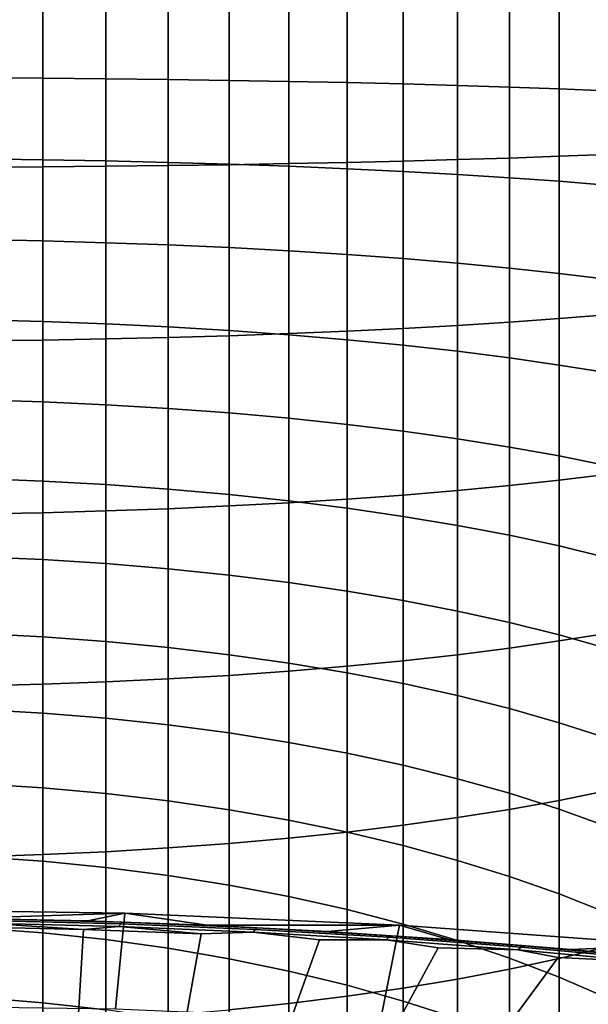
# Model space of a CAD drawing. Header units: metres. Extents: x -109 to 109, y -100 to 58.
# Tile 478 of 642: x 1.63 to 7.08, y 5.57 to 15.01. Entities that reach past the tile are written whole.
import ezdxf

# ---------------------------------------------------------------- set-up
doc = ezdxf.new("R2010")
doc.units = ezdxf.units.M
doc.layers.add('solid_21_062_100_XXX', color=7, linetype='CONTINUOUS')

msp = doc.modelspace()

# ---------------------------------------------------------------- linework, layer by layer
at = {"layer": 'solid_21_062_100_XXX'}
for points in [[(1.235501, 13.5914, 215.138794), (1.847614, 13.595325, 215.045715), (1.847614, 15.2, 215.079529), (1.235501, 15.2, 215.172699)], [(1.847614, 14.444989, 194.899414), (1.235501, 14.448915, 194.806335), (1.235501, 15.2, 194.822159), (1.847614, 15.2, 194.915329)], [(1.847614, 13.595325, 215.045715), (2.452986, 13.600801, 214.915878), (2.452986, 15.2, 214.949585), (1.847614, 15.2, 215.079529)], [(2.452986, 14.439514, 195.029251), (1.847614, 14.444989, 194.899414), (1.847614, 15.2, 194.915329), (2.452986, 15.2, 195.045273)], [(2.452986, 13.600801, 214.915878), (3.049406, 13.607807, 214.749756), (3.049406, 15.2, 214.783325), (2.452986, 15.2, 214.949585)], [(3.049406, 14.432508, 195.195358), (2.452986, 14.439514, 195.029251), (2.452986, 15.2, 195.045273), (3.049406, 15.2, 195.211548)], [(3.049406, 13.607807, 214.749756), (3.6347, 13.616318, 214.547974), (3.6347, 15.2, 214.581345), (3.049406, 15.2, 214.783325)], [(3.6347, 14.423997, 195.397156), (3.049406, 14.432508, 195.195358), (3.049406, 15.2, 195.211548), (3.6347, 15.2, 195.413513)], [(3.6347, 13.616318, 214.547974), (4.206731, 13.626303, 214.311234), (4.206731, 15.2, 214.344406), (3.6347, 15.2, 214.581345)], [(4.206731, 14.414013, 195.633896), (3.6347, 14.423997, 195.397156), (3.6347, 15.2, 195.413513), (4.206731, 15.2, 195.650452)], [(4.206731, 13.626303, 214.311234), (4.763412, 13.637724, 214.040421), (4.763412, 15.2, 214.073349), (4.206731, 15.2, 214.344406)], [(4.763412, 14.402592, 195.904694), (4.206731, 14.414013, 195.633896), (4.206731, 15.2, 195.650452), (4.763412, 15.2, 195.921509)], [(4.763412, 13.637724, 214.040421), (5.302712, 13.65054, 213.736526), (5.302712, 15.2, 213.769196), (4.763412, 15.2, 214.073349)], [(5.302712, 14.389775, 196.208588), (4.763412, 14.402592, 195.904694), (4.763412, 15.2, 195.921509), (5.302712, 15.2, 196.225677)], [(5.302712, 13.65054, 213.736526), (5.822664, 13.664705, 213.40065), (5.822664, 15.2, 213.433014), (5.302712, 15.2, 213.769196)], [(5.822664, 14.37561, 196.544464), (5.302712, 14.389775, 196.208588), (5.302712, 15.2, 196.225677), (5.822664, 15.2, 196.561844)], [(5.822664, 13.664705, 213.40065), (6.321368, 13.680168, 213.034027), (6.321369, 15.2, 213.066055), (5.822664, 15.2, 213.433014)], [(6.321368, 14.360147, 196.911102), (5.822664, 14.37561, 196.544464), (5.822664, 15.2, 196.561844), (6.321369, 15.2, 196.928802)], [(6.321368, 13.680168, 213.034027), (6.797007, 13.696871, 212.637985), (6.797007, 15.2, 212.669662), (6.321369, 15.2, 213.066055)], [(6.797007, 14.343445, 197.307144), (6.321368, 14.360147, 196.911102), (6.321369, 15.2, 196.928802), (6.797007, 15.2, 197.325195)], [(6.797007, 13.696871, 212.637985), (7.247845, 13.714754, 212.213974), (7.247845, 15.2, 212.24527), (6.797007, 15.2, 212.669662)], [(7.247845, 14.325562, 197.731155), (6.797007, 14.343445, 197.307144), (6.797007, 15.2, 197.325195), (7.247845, 15.2, 197.749588)], [(1.847614, 13.664056, 194.84938), (1.235501, 13.672042, 194.756561), (1.235501, 14.448915, 194.806335), (1.847614, 14.444989, 194.899414)], [(2.452986, 13.652916, 194.978851), (1.847614, 13.664056, 194.84938), (1.847614, 14.444989, 194.899414), (2.452986, 14.439514, 195.029251)], [(3.049406, 13.638664, 195.144501), (2.452986, 13.652916, 194.978851), (2.452986, 14.439514, 195.029251), (3.049406, 14.432508, 195.195358)], [(3.6347, 13.62135, 195.345734), (3.049406, 13.638664, 195.144501), (3.049406, 14.432508, 195.195358), (3.6347, 14.423997, 195.397156)], [(4.206731, 13.60104, 195.581802), (3.6347, 13.62135, 195.345734), (3.6347, 14.423997, 195.397156), (4.206731, 14.414013, 195.633896)], [(4.763412, 13.577805, 195.851852), (4.206731, 13.60104, 195.581802), (4.206731, 14.414013, 195.633896), (4.763412, 14.402592, 195.904694)], [(5.302712, 13.551731, 196.154892), (4.763412, 13.577805, 195.851852), (4.763412, 14.402592, 195.904694), (5.302712, 14.389775, 196.208588)], [(5.822664, 13.522914, 196.489838), (5.302712, 13.551731, 196.154892), (5.302712, 14.389775, 196.208588), (5.822664, 14.37561, 196.544464)], [(6.321368, 13.491458, 196.855438), (5.822664, 13.522914, 196.489838), (5.822664, 14.37561, 196.544464), (6.321368, 14.360147, 196.911102)], [(6.797007, 13.457479, 197.250366), (6.321368, 13.491458, 196.855438), (6.321368, 14.360147, 196.911102), (6.797007, 14.343445, 197.307144)], [(7.247845, 13.4211, 197.673203), (6.797007, 13.457479, 197.250366), (6.797007, 14.343445, 197.307144), (7.247845, 14.325562, 197.731155)], [(5.822664, 12.076696, 213.298904), (6.321368, 12.108152, 212.933304), (6.321368, 13.680168, 213.034027), (5.822664, 13.664705, 213.40065)], [(6.321368, 12.108152, 212.933304), (6.797007, 12.142132, 212.538361), (6.797007, 13.696871, 212.637985), (6.321368, 13.680168, 213.034027)], [(6.797007, 12.142132, 212.538361), (7.247845, 12.178512, 212.11554), (7.247845, 13.714754, 212.213974), (6.797007, 13.696871, 212.637985)], [(1.235501, 13.672042, 194.756561), (1.847614, 13.664056, 194.84938), (1.847614, 12.886051, 194.765289), (1.235501, 12.898083, 194.672897)], [(1.235501, 11.927569, 215.032181), (1.847614, 11.935555, 214.939362), (1.847614, 13.595325, 215.045715), (1.235501, 13.5914, 215.138794)], [(1.847614, 13.664056, 194.84938), (2.452986, 13.652916, 194.978851), (2.452986, 12.869269, 194.89415), (1.847614, 12.886051, 194.765289)], [(1.847614, 11.935555, 214.939362), (2.452986, 11.946694, 214.809891), (2.452986, 13.600801, 214.915878), (1.847614, 13.595325, 215.045715)], [(2.452986, 13.652916, 194.978851), (3.049406, 13.638664, 195.144501), (3.049406, 12.847797, 195.059021), (2.452986, 12.869269, 194.89415)], [(2.452986, 11.946694, 214.809891), (3.049406, 11.960947, 214.644241), (3.049406, 13.607807, 214.749756), (2.452986, 13.600801, 214.915878)], [(3.049406, 13.638664, 195.144501), (3.6347, 13.62135, 195.345734), (3.6347, 12.821714, 195.259308), (3.049406, 12.847797, 195.059021)], [(3.049406, 11.960947, 214.644241), (3.6347, 11.97826, 214.443008), (3.6347, 13.616318, 214.547974), (3.049406, 13.607807, 214.749756)], [(3.6347, 11.97826, 214.443008), (4.206731, 11.998571, 214.20694), (4.206731, 13.626303, 214.311234), (3.6347, 13.616318, 214.547974)], [(3.6347, 13.62135, 195.345734), (4.206731, 13.60104, 195.581802), (4.206731, 12.791116, 195.494263), (3.6347, 12.821714, 195.259308)], [(4.206731, 11.998571, 214.20694), (4.763412, 12.021806, 213.93689), (4.763412, 13.637724, 214.040421), (4.206731, 13.626303, 214.311234)], [(4.206731, 13.60104, 195.581802), (4.763412, 13.577805, 195.851852), (4.763412, 12.756112, 195.763046), (4.206731, 12.791116, 195.494263)], [(4.763412, 12.021806, 213.93689), (5.302712, 12.047879, 213.633835), (5.302712, 13.65054, 213.736526), (4.763412, 13.637724, 214.040421)], [(5.302712, 12.047879, 213.633835), (5.822664, 12.076696, 213.298904), (5.822664, 13.664705, 213.40065), (5.302712, 13.65054, 213.736526)], [(4.763412, 13.577805, 195.851852), (5.302712, 13.551731, 196.154892), (5.302712, 12.716831, 196.064651), (4.763412, 12.756112, 195.763046)], [(5.302712, 13.551731, 196.154892), (5.822664, 13.522914, 196.489838), (5.822664, 12.673417, 196.39801), (5.302712, 12.716831, 196.064651)], [(5.822664, 13.522914, 196.489838), (6.321368, 13.491458, 196.855438), (6.321368, 12.626028, 196.761902), (5.822664, 12.673417, 196.39801)], [(6.321368, 13.491458, 196.855438), (6.797007, 13.457479, 197.250366), (6.797007, 12.574837, 197.154968), (6.321368, 12.626028, 196.761902)], [(6.797007, 13.457479, 197.250366), (7.247845, 13.4211, 197.673203), (7.247845, 12.52003, 197.575806), (6.797007, 12.574837, 197.154968)], [(1.235501, 12.898083, 194.672897), (1.847614, 12.886051, 194.765289), (1.847614, 12.112461, 194.647308), (1.235501, 12.128514, 194.555542)], [(1.847614, 12.886051, 194.765289), (2.452986, 12.869269, 194.89415), (2.452986, 12.090069, 194.775314), (1.847614, 12.112461, 194.647308)], [(2.452986, 12.869269, 194.89415), (3.049406, 12.847797, 195.059021), (3.049406, 12.061419, 194.939087), (2.452986, 12.090069, 194.775314)], [(3.049406, 12.847797, 195.059021), (3.6347, 12.821714, 195.259308), (3.6347, 12.026615, 195.138046), (3.049406, 12.061419, 194.939087)], [(3.6347, 12.821714, 195.259308), (4.206731, 12.791116, 195.494263), (4.206731, 11.985786, 195.371445), (3.6347, 12.026615, 195.138046)], [(4.206731, 12.791116, 195.494263), (4.763412, 12.756112, 195.763046), (4.763412, 11.93908, 195.638428), (4.206731, 11.985786, 195.371445)], [(4.763412, 12.756112, 195.763046), (5.302712, 12.716831, 196.064651), (5.302712, 11.886667, 195.938049), (4.763412, 11.93908, 195.638428)], [(5.302712, 12.716831, 196.064651), (5.822664, 12.673417, 196.39801), (5.822664, 11.828739, 196.269196), (5.302712, 11.886667, 195.938049)], [(5.822664, 12.673417, 196.39801), (6.321368, 12.626028, 196.761902), (6.321368, 11.765508, 196.630661), (5.822664, 11.828739, 196.269196)], [(6.321368, 12.626028, 196.761902), (6.797007, 12.574837, 197.154968), (6.797007, 11.697202, 197.021133), (6.321368, 11.765508, 196.630661)], [(6.797007, 12.574837, 197.154968), (7.247845, 12.52003, 197.575806), (7.247845, 11.624073, 197.439163), (6.797007, 11.697202, 197.021133)], [(7.247845, 12.178512, 212.11554), (6.797007, 12.142132, 212.538361), (6.797007, 10.593225, 212.370956), (7.247845, 10.648032, 211.950119)], [(1.235501, 12.128514, 194.555542), (1.847614, 12.112461, 194.647308), (1.847614, 11.344759, 194.495667), (1.235501, 11.364804, 194.404678)], [(1.847614, 12.112461, 194.647308), (2.452986, 12.090069, 194.775314), (2.452986, 11.316799, 194.622574), (1.847614, 11.344759, 194.495667)], [(2.452986, 12.090069, 194.775314), (3.049406, 12.061419, 194.939087), (3.049406, 11.281025, 194.784943), (2.452986, 11.316799, 194.622574)], [(5.822664, 12.076696, 213.298904), (5.302712, 12.047879, 213.633835), (5.302712, 10.451231, 213.461273), (5.822664, 10.494645, 213.127914)], [(6.321368, 12.108152, 212.933304), (5.822664, 12.076696, 213.298904), (5.822664, 10.494645, 213.127914), (6.321368, 10.542034, 212.764023)], [(6.797007, 12.142132, 212.538361), (6.321368, 12.108152, 212.933304), (6.321368, 10.542034, 212.764023), (6.797007, 10.593225, 212.370956)], [(3.049406, 12.061419, 194.939087), (3.6347, 12.026615, 195.138046), (3.6347, 11.237569, 194.982178), (3.049406, 11.281025, 194.784943)], [(3.6347, 12.026615, 195.138046), (4.206731, 11.985786, 195.371445), (4.206731, 11.186587, 195.213577), (3.6347, 11.237569, 194.982178)], [(4.206731, 11.998571, 214.20694), (3.6347, 11.97826, 214.443008), (3.6347, 10.346348, 214.266632), (4.206731, 10.376946, 214.031662)], [(4.763412, 12.021806, 213.93689), (4.206731, 11.998571, 214.20694), (4.206731, 10.376946, 214.031662), (4.763412, 10.41195, 213.762894)], [(4.206731, 11.985786, 195.371445), (4.763412, 11.93908, 195.638428), (4.763412, 11.128268, 195.478271), (4.206731, 11.186587, 195.213577)], [(5.302712, 12.047879, 213.633835), (4.763412, 12.021806, 213.93689), (4.763412, 10.41195, 213.762894), (5.302712, 10.451231, 213.461273)], [(1.847614, 11.935555, 214.939362), (1.235501, 11.927569, 215.032181), (1.235501, 10.269979, 214.853027), (1.847614, 10.28201, 214.760635)], [(2.452986, 11.946694, 214.809891), (1.847614, 11.935555, 214.939362), (1.847614, 10.28201, 214.760635), (2.452986, 10.298793, 214.631775)], [(3.049406, 11.960947, 214.644241), (2.452986, 11.946694, 214.809891), (2.452986, 10.298793, 214.631775), (3.049406, 10.320264, 214.466904)], [(3.6347, 11.97826, 214.443008), (3.049406, 11.960947, 214.644241), (3.049406, 10.320264, 214.466904), (3.6347, 10.346348, 214.266632)], [(4.763412, 11.93908, 195.638428), (5.302712, 11.886667, 195.938049), (5.302712, 11.062823, 195.775314), (4.763412, 11.128268, 195.478271)], [(5.302712, 11.886667, 195.938049), (5.822664, 11.828739, 196.269196), (5.822664, 10.990492, 196.103622), (5.302712, 11.062823, 195.775314)], [(5.822664, 11.828739, 196.269196), (6.321368, 11.765508, 196.630661), (6.321368, 10.911537, 196.461975), (5.822664, 10.990492, 196.103622)], [(6.321368, 11.765508, 196.630661), (6.797007, 11.697202, 197.021133), (6.797007, 10.826248, 196.849091), (6.321368, 10.911537, 196.461975)], [(6.797007, 11.697202, 197.021133), (7.247845, 11.624073, 197.439163), (7.247845, 10.734936, 197.263535), (6.797007, 10.826248, 196.849091)], [(1.235501, 11.364804, 194.404678), (1.847614, 11.344759, 194.495667), (1.847614, 10.584411, 194.310638), (1.235501, 10.608409, 194.220627)], [(1.847614, 11.344759, 194.495667), (2.452986, 11.316799, 194.622574), (2.452986, 10.550937, 194.436203), (1.847614, 10.584411, 194.310638)], [(2.452986, 11.316799, 194.622574), (3.049406, 11.281025, 194.784943), (3.049406, 10.508107, 194.596863), (2.452986, 10.550937, 194.436203)], [(3.049406, 11.281025, 194.784943), (3.6347, 11.237569, 194.982178), (3.6347, 10.456079, 194.792023), (3.049406, 10.508107, 194.596863)], [(3.6347, 11.237569, 194.982178), (4.206731, 11.186587, 195.213577), (4.206731, 10.395044, 195.020966), (3.6347, 10.456079, 194.792023)], [(4.206731, 11.186587, 195.213577), (4.763412, 11.128268, 195.478271), (4.763412, 10.325223, 195.282867), (4.206731, 10.395044, 195.020966)], [(4.763412, 11.128268, 195.478271), (5.302712, 11.062823, 195.775314), (5.302712, 10.24687, 195.576767), (4.763412, 10.325223, 195.282867)], [(5.302712, 11.062823, 195.775314), (5.822664, 10.990492, 196.103622), (5.822664, 10.160274, 195.901596), (5.302712, 10.24687, 195.576767)], [(5.822664, 10.990492, 196.103622), (6.321368, 10.911537, 196.461975), (6.321368, 10.065747, 196.256165), (5.822664, 10.160274, 195.901596)], [(6.321368, 10.911537, 196.461975), (6.797007, 10.826248, 196.849091), (6.797007, 9.963637, 196.639191), (6.321368, 10.065747, 196.256165)], [(6.797007, 10.826248, 196.849091), (7.247845, 10.734936, 197.263535), (7.247845, 9.854316, 197.049255), (6.797007, 9.963637, 196.639191)], [(1.235501, 10.608409, 194.220627), (1.847614, 10.584411, 194.310638), (1.847614, 9.832867, 194.092606), (1.235501, 9.860772, 194.003723)], [(1.847614, 10.584411, 194.310638), (2.452986, 10.550937, 194.436203), (2.452986, 9.793941, 194.216583), (1.847614, 9.832867, 194.092606)], [(6.797007, 10.593225, 212.370956), (6.321368, 10.542034, 212.764023), (6.321368, 8.9848, 212.526535), (6.797007, 9.053105, 212.136078)], [(7.247845, 10.648032, 211.950119), (6.797007, 10.593225, 212.370956), (6.797007, 9.053105, 212.136078), (7.247845, 9.126235, 211.718033)], [(2.452986, 10.550937, 194.436203), (3.049406, 10.508107, 194.596863), (3.049406, 9.744138, 194.375214), (2.452986, 9.793941, 194.216583)], [(3.049406, 10.508107, 194.596863), (3.6347, 10.456079, 194.792023), (3.6347, 9.68364, 194.567917), (3.049406, 9.744138, 194.375214)], [(5.822664, 10.494645, 213.127914), (5.302712, 10.451231, 213.461273), (5.302712, 8.86364, 213.219147), (5.822664, 8.921568, 212.888)], [(6.321368, 10.542034, 212.764023), (5.822664, 10.494645, 213.127914), (5.822664, 8.921568, 212.888), (6.321368, 8.9848, 212.526535)], [(3.6347, 10.456079, 194.792023), (4.206731, 10.395044, 195.020966), (4.206731, 9.612665, 194.793976), (3.6347, 9.68364, 194.567917)], [(4.206731, 10.376946, 214.031662), (3.6347, 10.346348, 214.266632), (3.6347, 8.723692, 214.01915), (4.206731, 8.764522, 213.785751)], [(4.763412, 10.41195, 213.762894), (4.206731, 10.376946, 214.031662), (4.206731, 8.764522, 213.785751), (4.763412, 8.811227, 213.518768)], [(4.206731, 10.395044, 195.020966), (4.763412, 10.325223, 195.282867), (4.763412, 9.531475, 195.052582), (4.206731, 9.612665, 194.793976)], [(5.302712, 10.451231, 213.461273), (4.763412, 10.41195, 213.762894), (4.763412, 8.811227, 213.518768), (5.302712, 8.86364, 213.219147)], [(2.452986, 10.298793, 214.631775), (1.847614, 10.28201, 214.760635), (1.847614, 8.637847, 214.509888), (2.452986, 8.660239, 214.381882)], [(3.049406, 10.320264, 214.466904), (2.452986, 10.298793, 214.631775), (2.452986, 8.660239, 214.381882), (3.049406, 8.68889, 214.218109)], [(3.6347, 10.346348, 214.266632), (3.049406, 10.320264, 214.466904), (3.049406, 8.68889, 214.218109), (3.6347, 8.723692, 214.01915)], [(4.763412, 10.325223, 195.282867), (5.302712, 10.24687, 195.576767), (5.302712, 9.440365, 195.342789), (4.763412, 9.531475, 195.052582)], [(1.847614, 10.28201, 214.760635), (1.235501, 10.269979, 214.853027), (1.235501, 8.621793, 214.601654), (1.847614, 8.637847, 214.509888)], [(5.302712, 10.24687, 195.576767), (5.822664, 10.160274, 195.901596), (5.822664, 9.339667, 195.663513), (5.302712, 9.440365, 195.342789)], [(5.822664, 10.160274, 195.901596), (6.321368, 10.065747, 196.256165), (6.321368, 9.22975, 196.013626), (5.822664, 9.339667, 195.663513)], [(6.321368, 10.065747, 196.256165), (6.797007, 9.963637, 196.639191), (6.797007, 9.111013, 196.391815), (6.321368, 9.22975, 196.013626)], [(6.797007, 9.963637, 196.639191), (7.247845, 9.854316, 197.049255), (7.247845, 8.983891, 196.796722), (6.797007, 9.111013, 196.391815)], [(1.235501, 9.860772, 194.003723), (1.847614, 9.832867, 194.092606), (1.847614, 9.091558, 193.841949), (1.235501, 9.123319, 193.754379)], [(1.847614, 9.832867, 194.092606), (2.452986, 9.793941, 194.216583), (2.452986, 9.047257, 193.964127), (1.847614, 9.091558, 193.841949)], [(2.452986, 9.793941, 194.216583), (3.049406, 9.744138, 194.375214), (3.049406, 8.990576, 194.120422), (2.452986, 9.047257, 193.964127)], [(3.049406, 9.744138, 194.375214), (3.6347, 9.68364, 194.567917), (3.6347, 8.921721, 194.310303), (3.049406, 8.990576, 194.120422)], [(3.6347, 9.68364, 194.567917), (4.206731, 9.612665, 194.793976), (4.206731, 8.840943, 194.533051), (3.6347, 8.921721, 194.310303)], [(4.206731, 9.612665, 194.793976), (4.763412, 9.531475, 195.052582), (4.763412, 8.748539, 194.787857), (4.206731, 8.840943, 194.533051)], [(4.763412, 9.531475, 195.052582), (5.302712, 9.440365, 195.342789), (5.302712, 8.644845, 195.073807), (4.763412, 8.748539, 194.787857)], [(5.302712, 9.440365, 195.342789), (5.822664, 9.339667, 195.663513), (5.822664, 8.530239, 195.389832), (5.302712, 8.644845, 195.073807)], [(5.822664, 9.339667, 195.663513), (6.321368, 9.22975, 196.013626), (6.321368, 8.40514, 195.734802), (5.822664, 8.530239, 195.389832)], [(6.321368, 9.22975, 196.013626), (6.797007, 9.111013, 196.391815), (6.797007, 8.270003, 196.107452), (6.321368, 8.40514, 195.734802)], [(1.235501, 9.123319, 193.754379), (1.847614, 9.091558, 193.841949), (1.847614, 8.361902, 193.559174), (1.235501, 8.397456, 193.473068)], [(1.847614, 9.091558, 193.841949), (2.452986, 9.047257, 193.964127), (2.452986, 8.312308, 193.679291), (1.847614, 8.361902, 193.559174)], [(7.247845, 9.126235, 211.718033), (6.797007, 9.053105, 212.136078), (6.797007, 7.52471, 211.834167), (7.247845, 7.616022, 211.419724)], [(6.797007, 9.111013, 196.391815), (7.247845, 8.983891, 196.796722), (7.247845, 8.125323, 196.506424), (6.797007, 8.270003, 196.107452)], [(2.452986, 9.047257, 193.964127), (3.049406, 8.990576, 194.120422), (3.049406, 8.248857, 193.832977), (2.452986, 8.312308, 193.679291)], [(3.049406, 8.990576, 194.120422), (3.6347, 8.921721, 194.310303), (3.6347, 8.171777, 194.019653), (3.049406, 8.248857, 193.832977)], [(6.321368, 8.9848, 212.526535), (5.822664, 8.921568, 212.888), (5.822664, 7.360466, 212.579636), (6.321368, 7.439421, 212.221283)], [(6.797007, 9.053105, 212.136078), (6.321368, 8.9848, 212.526535), (6.321368, 7.439421, 212.221283), (6.797007, 7.52471, 211.834167)], [(3.6347, 8.921721, 194.310303), (4.206731, 8.840943, 194.533051), (4.206731, 8.08135, 194.238663), (3.6347, 8.171777, 194.019653)], [(5.822664, 8.921568, 212.888), (5.302712, 8.86364, 213.219147), (5.302712, 7.288135, 212.907944), (5.822664, 7.360466, 212.579636)], [(4.206731, 8.840943, 194.533051), (4.763412, 8.748539, 194.787857), (4.763412, 7.977909, 194.489197), (4.206731, 8.08135, 194.238663)], [(4.763412, 8.811227, 213.518768), (4.206731, 8.764522, 213.785751), (4.206731, 7.164371, 213.469681), (4.763412, 7.22269, 213.204987)], [(5.302712, 8.86364, 213.219147), (4.763412, 8.811227, 213.518768), (4.763412, 7.22269, 213.204987), (5.302712, 7.288135, 212.907944)], [(3.049406, 8.68889, 214.218109), (2.452986, 8.660239, 214.381882), (2.452986, 7.034159, 214.060684), (3.049406, 7.069933, 213.898315)], [(3.6347, 8.723692, 214.01915), (3.049406, 8.68889, 214.218109), (3.049406, 7.069933, 213.898315), (3.6347, 7.113389, 213.70108)], [(4.206731, 8.764522, 213.785751), (3.6347, 8.723692, 214.01915), (3.6347, 7.113389, 213.70108), (4.206731, 7.164371, 213.469681)], [(4.763412, 8.748539, 194.787857), (5.302712, 8.644845, 195.073807), (5.302712, 7.861828, 194.77034), (4.763412, 7.977909, 194.489197)], [(1.847614, 8.637847, 214.509888), (1.235501, 8.621793, 214.601654), (1.235501, 6.986154, 214.27858), (1.847614, 7.006199, 214.187592)], [(2.452986, 8.660239, 214.381882), (1.847614, 8.637847, 214.509888), (1.847614, 7.006199, 214.187592), (2.452986, 7.034159, 214.060684)], [(5.302712, 8.644845, 195.073807), (5.822664, 8.530239, 195.389832), (5.822664, 7.733533, 195.08107), (5.302712, 7.861828, 194.77034)], [(5.822664, 8.530239, 195.389832), (6.321368, 8.40514, 195.734802), (6.321368, 7.59349, 195.420258), (5.822664, 7.733533, 195.08107)], [(1.235501, 8.397456, 193.473068), (1.847614, 8.361902, 193.559174), (1.847614, 7.645288, 193.244812), (1.235501, 7.684568, 193.160339)], [(6.321368, 8.40514, 195.734802), (6.797007, 8.270003, 196.107452), (6.797007, 7.442212, 195.786652), (6.321368, 7.59349, 195.420258)], [(1.847614, 8.361902, 193.559174), (2.452986, 8.312308, 193.679291), (2.452986, 7.590497, 193.36264), (1.847614, 7.645288, 193.244812)], [(2.452986, 8.312308, 193.679291), (3.049406, 8.248857, 193.832977), (3.049406, 7.520396, 193.513412), (2.452986, 7.590497, 193.36264)], [(3.049406, 8.248857, 193.832977), (3.6347, 8.171777, 194.019653), (3.6347, 7.435238, 193.696548), (3.049406, 7.520396, 193.513412)], [(6.797007, 8.270003, 196.107452), (7.247845, 8.125323, 196.506424), (7.247845, 7.28025, 196.178925), (6.797007, 7.442212, 195.786652)], [(3.6347, 8.171777, 194.019653), (4.206731, 8.08135, 194.238663), (4.206731, 7.335336, 193.911407), (3.6347, 7.435238, 193.696548)], [(4.206731, 8.08135, 194.238663), (4.763412, 7.977909, 194.489197), (4.763412, 7.221054, 194.157181), (4.206731, 7.335336, 193.911407)], [(4.763412, 7.977909, 194.489197), (5.302712, 7.861828, 194.77034), (5.302712, 7.092808, 194.432983), (4.763412, 7.221054, 194.157181)], [(5.302712, 7.861828, 194.77034), (5.822664, 7.733533, 195.08107), (5.822664, 6.951067, 194.737823), (5.302712, 7.092808, 194.432983)], [(1.235501, 7.684568, 193.160339), (1.847614, 7.645288, 193.244812), (1.847614, 6.943084, 192.89946), (1.235501, 6.986015, 192.816772)], [(1.847614, 7.645288, 193.244812), (2.452986, 7.590497, 193.36264), (2.452986, 6.883201, 193.014786), (1.847614, 6.943084, 192.89946)], [(5.822664, 7.733533, 195.08107), (6.321368, 7.59349, 195.420258), (6.321368, 6.796349, 195.070557), (5.822664, 6.951067, 194.737823)], [(2.452986, 7.590497, 193.36264), (3.049406, 7.520396, 193.513412), (3.049406, 6.806583, 193.162338), (2.452986, 6.883201, 193.014786)], [(6.321368, 7.59349, 195.420258), (6.797007, 7.442212, 195.786652), (6.797007, 6.629217, 195.430008), (6.321368, 6.796349, 195.070557)], [(7.247845, 7.616022, 211.419724), (6.797007, 7.52471, 211.834167), (6.797007, 6.010954, 211.46582), (7.247845, 6.120275, 211.055756)], [(3.049406, 7.520396, 193.513412), (3.6347, 7.435238, 193.696548), (3.6347, 6.71351, 193.341599), (3.049406, 6.806583, 193.162338)], [(6.797007, 7.52471, 211.834167), (6.321368, 7.439421, 212.221283), (6.321368, 5.908844, 211.848831), (6.797007, 6.010954, 211.46582)], [(3.6347, 7.435238, 193.696548), (4.206731, 7.335336, 193.911407), (4.206731, 6.604322, 193.55188), (3.6347, 6.71351, 193.341599)], [(5.822664, 7.360466, 212.579636), (5.302712, 7.288135, 212.907944), (5.302712, 5.72772, 212.528229), (5.822664, 5.814318, 212.203415)], [(6.321368, 7.439421, 212.221283), (5.822664, 7.360466, 212.579636), (5.822664, 5.814318, 212.203415), (6.321368, 5.908844, 211.848831)], [(6.797007, 7.442212, 195.786652), (7.247845, 7.28025, 196.178925), (7.247845, 6.450282, 195.814819), (6.797007, 6.629217, 195.430008)], [(4.206731, 7.335336, 193.911407), (4.763412, 7.221054, 194.157181), (4.763412, 6.479417, 193.792435), (4.206731, 6.604322, 193.55188)], [(5.302712, 7.288135, 212.907944), (4.763412, 7.22269, 213.204987), (4.763412, 5.649368, 212.822144), (5.302712, 5.72772, 212.528229)], [(4.763412, 7.22269, 213.204987), (4.206731, 7.164371, 213.469681), (4.206731, 5.579547, 213.084045), (4.763412, 5.649368, 212.822144)], [(4.763412, 7.221054, 194.157181), (5.302712, 7.092808, 194.432983), (5.302712, 6.339252, 194.062378), (4.763412, 6.479417, 193.792435)], [(3.6347, 7.113389, 213.70108), (3.049406, 7.069933, 213.898315), (3.049406, 5.466484, 213.508148), (3.6347, 5.518511, 213.312988)], [(4.206731, 7.164371, 213.469681), (3.6347, 7.113389, 213.70108), (3.6347, 5.518511, 213.312988), (4.206731, 5.579547, 213.084045)], [(5.302712, 7.092808, 194.432983), (5.822664, 6.951067, 194.737823), (5.822664, 6.184336, 194.360733), (5.302712, 6.339252, 194.062378)], [(1.847614, 7.006199, 214.187592), (1.235501, 6.986154, 214.27858), (1.235501, 5.366182, 213.884384), (1.847614, 5.39018, 213.794357)], [(1.235501, 6.986015, 192.816772), (1.847614, 6.943084, 192.89946), (1.847614, 6.256629, 192.523773), (1.235501, 6.303129, 192.443039)], [(2.452986, 7.034159, 214.060684), (1.847614, 7.006199, 214.187592), (1.847614, 5.39018, 213.794357), (2.452986, 5.423655, 213.668793)], [(3.049406, 7.069933, 213.898315), (2.452986, 7.034159, 214.060684), (2.452986, 5.423655, 213.668793), (3.049406, 5.466484, 213.508148)], [(1.847614, 6.943084, 192.89946), (2.452986, 6.883201, 193.014786), (2.452986, 6.191767, 192.636368), (1.847614, 6.256629, 192.523773)], [(5.822664, 6.951067, 194.737823), (6.321368, 6.796349, 195.070557), (6.321368, 6.015237, 194.686401), (5.822664, 6.184336, 194.360733)], [(2.452986, 6.883201, 193.014786), (3.049406, 6.806583, 193.162338), (3.049406, 6.108779, 192.780441), (2.452986, 6.191767, 192.636368)], [(3.049406, 6.806583, 193.162338), (3.6347, 6.71351, 193.341599), (3.6347, 6.007968, 192.95546), (3.049406, 6.108779, 192.780441)], [(6.321368, 6.796349, 195.070557), (6.797007, 6.629217, 195.430008), (6.797007, 5.83257, 195.038193), (6.321368, 6.015237, 194.686401)], [(3.6347, 6.71351, 193.341599), (4.206731, 6.604322, 193.55188), (4.206731, 5.889703, 193.160782), (3.6347, 6.007968, 192.95546)], [(4.206731, 6.604322, 193.55188), (4.763412, 6.479417, 193.792435), (4.763412, 5.754414, 193.395645), (4.206731, 5.889703, 193.160782)], [(6.797007, 6.629217, 195.430008), (7.247845, 6.450282, 195.814819), (7.247845, 5.637002, 195.414841), (6.797007, 5.83257, 195.038193)], [(1.1383, 6.397141, -1.523145), (-0.000037, 6.40547, -1.500491), (0, 6.482733, 0.004598), (2.633567, 6.444398, 0.004598)], [(0, 5.56453, 25.515415), (2.543967, 5.528394, 25.515415), (2.633567, 6.444398, 0.004598), (0, 6.482733, 0.004598)], [(1.304428, 6.391757, -1.571569), (1.1383, 6.397141, -1.523145), (2.633567, 6.444398, 0.004598), (2.279251, 6.372077, -1.591163)], [(2.605695, 6.358918, -1.661794), (2.279251, 6.372077, -1.591163), (2.633567, 6.444398, 0.004598), (3.425105, 6.330059, -1.704999)], [(2.543967, 5.528394, 25.515415), (5.08588, 5.420014, 25.515415), (5.265005, 6.329423, 0.004598), (2.633567, 6.444398, 0.004598)], [(3.425105, 6.330059, -1.704999), (2.633567, 6.444398, 0.004598), (5.265005, 6.329423, 0.004598)], [(4.763412, 6.479417, 193.792435), (5.302712, 6.339252, 194.062378), (5.302712, 5.602595, 193.65921), (4.763412, 5.754414, 193.395645)], [(1.292315, 6.349441, -1.818236), (2.240092, 6.289997, -1.997881), (1.118775, 6.314663, -1.930111)], [(2.581573, 6.316905, -1.907627), (1.292315, 6.349441, -1.818236), (1.298421, 6.376134, -1.695855), (2.593732, 6.343446, -1.785666)], [(2.581573, 6.316905, -1.907627), (2.240092, 6.289997, -1.997881), (1.292315, 6.349441, -1.818236)], [(2.593732, 6.343446, -1.785666), (1.298421, 6.376134, -1.695855), (1.304428, 6.391757, -1.571569), (2.605695, 6.358918, -1.661794)], [(2.605695, 6.358918, -1.661794), (1.304428, 6.391757, -1.571569), (2.279251, 6.372077, -1.591163)], [(3.864734, 6.263066, -2.055547), (2.581573, 6.316905, -1.907627), (2.593732, 6.343446, -1.785666), (3.882844, 6.289359, -1.93427)], [(3.882844, 6.289359, -1.93427), (2.593732, 6.343446, -1.785666), (2.605695, 6.358918, -1.661794), (3.900662, 6.304586, -1.811071)], [(3.900662, 6.304586, -1.811071), (2.605695, 6.358918, -1.661794), (3.425105, 6.330059, -1.704999)], [(3.900662, 6.304586, -1.811071), (3.425105, 6.330059, -1.704999), (5.265005, 6.329423, 0.004598), (4.577262, 6.270749, -1.865709)], [(5.186221, 6.22911, -2.01844), (4.577262, 6.270749, -1.865709), (5.265005, 6.329423, 0.004598), (5.736873, 6.193734, -2.074565)], [(5.08588, 5.420014, 25.515415), (7.62369, 5.239478, 25.515415), (7.891796, 6.137919, 0.004598), (5.265005, 6.329423, 0.004598)], [(6.906282, 6.098429, -2.332995), (5.736873, 6.193734, -2.074565), (5.265005, 6.329423, 0.004598), (7.891796, 6.137919, 0.004598)], [(5.302712, 6.339252, 194.062378), (5.822664, 6.184336, 194.360733), (5.822664, 5.434801, 193.950516), (5.302712, 5.602595, 193.65921)], [(1.851366, -0.206323, -19.846375), (1.499193, -0.212633, -19.863712), (1.118775, 6.314663, -1.930111), (2.240092, 6.289997, -1.997881)], [(1.235501, 6.303129, 192.443039), (1.847614, 6.256629, 192.523773), (1.847614, 5.587232, 192.118469), (1.235501, 5.637213, 192.039841)], [(1.847614, 6.256629, 192.523773), (2.452986, 6.191767, 192.636368), (2.452986, 5.517515, 192.228134), (1.847614, 5.587232, 192.118469)], [(1.851366, -0.206323, -19.846375), (2.240092, 6.289997, -1.997881), (3.366143, 6.24871, -2.111316), (2.20382, -0.203363, -19.838242)], [(3.864734, 6.263066, -2.055547), (4.498443, 6.190421, -2.271464), (2.20382, -0.203363, -19.838242), (3.366143, 6.24871, -2.111316)], [(2.581573, 6.316905, -1.907627), (3.366143, 6.24871, -2.111316), (2.240092, 6.289997, -1.997881)], [(3.864734, 6.263066, -2.055547), (3.366143, 6.24871, -2.111316), (2.581573, 6.316905, -1.907627)], [(5.138791, 6.188265, -2.261063), (3.864734, 6.263066, -2.055547), (3.882844, 6.289359, -1.93427), (5.162698, 6.214217, -2.14072)], [(5.138791, 6.188265, -2.261063), (4.498443, 6.190421, -2.271464), (3.864734, 6.263066, -2.055547)], [(5.162698, 6.214217, -2.14072), (3.882844, 6.289359, -1.93427), (3.900662, 6.304586, -1.811071), (5.186221, 6.22911, -2.01844)], [(5.186221, 6.22911, -2.01844), (3.900662, 6.304586, -1.811071), (4.577262, 6.270749, -1.865709)], [(6.430729, 6.118654, -2.403276), (5.162698, 6.214217, -2.14072), (5.186221, 6.22911, -2.01844), (6.459769, 6.133132, -2.282139)], [(6.459769, 6.133132, -2.282139), (5.186221, 6.22911, -2.01844), (5.736873, 6.193734, -2.074565)], [(5.138791, 6.188265, -2.261063), (5.638317, 6.114658, -2.47962), (2.20382, -0.203363, -19.838242), (4.498443, 6.190421, -2.271464)], [(2.452986, 6.191767, 192.636368), (3.049406, 6.108779, 192.780441), (3.049406, 5.428316, 192.368439), (2.452986, 5.517515, 192.228134)], [(6.401216, 6.093125, -2.522458), (5.138791, 6.188265, -2.261063), (5.162698, 6.214217, -2.14072), (6.430729, 6.118654, -2.403276)], [(6.401216, 6.093125, -2.522458), (5.638317, 6.114658, -2.47962), (5.138791, 6.188265, -2.261063)], [(6.459769, 6.133132, -2.282139), (5.736873, 6.193734, -2.074565), (6.906282, 6.098429, -2.332995)], [(5.822664, 6.184336, 194.360733), (6.321368, 6.015237, 194.686401), (6.321368, 5.251643, 194.268494), (5.822664, 5.434801, 193.950516)], [(7.684702, 6.003495, -2.719674), (6.430729, 6.118654, -2.403276), (6.459769, 6.133132, -2.282139), (7.719044, 6.017485, -2.599874)], [(7.719044, 6.017485, -2.599874), (6.459769, 6.133132, -2.282139), (6.906282, 6.098429, -2.332995)], [(7.719044, 6.017485, -2.599874), (6.906282, 6.098429, -2.332995), (7.891796, 6.137919, 0.004598), (8.088551, 5.984011, -2.643104)], [(6.401216, 6.093125, -2.522458), (6.788165, 6.020879, -2.737278), (2.20382, -0.203363, -19.838242), (5.638317, 6.114658, -2.47962)], [(3.049406, 6.108779, 192.780441), (3.6347, 6.007968, 192.95546), (3.6347, 5.31996, 192.538895), (3.049406, 5.428316, 192.368439)], [(7.649798, 5.97846, -2.837497), (6.401216, 6.093125, -2.522458), (6.430729, 6.118654, -2.403276), (7.684702, 6.003495, -2.719674)], [(7.649798, 5.97846, -2.837497), (6.788165, 6.020879, -2.737278), (6.401216, 6.093125, -2.522458)], [(7.247845, 6.120275, 211.055756), (6.797007, 6.010954, 211.46582), (6.797007, 4.514725, 211.031723), (7.247845, 4.641847, 210.626816)], [(7.649798, 5.97846, -2.837497), (7.951026, 5.908294, -3.046603), (2.20382, -0.203363, -19.838242), (6.788165, 6.020879, -2.737278)], [(3.6347, 6.007968, 192.95546), (4.206731, 5.889703, 193.160782), (4.206731, 5.192842, 192.738846), (3.6347, 5.31996, 192.538895)], [(6.321368, 6.015237, 194.686401), (6.797007, 5.83257, 195.038193), (6.797007, 5.05379, 194.611984), (6.321368, 5.251643, 194.268494)], [(6.797007, 6.010954, 211.46582), (6.321368, 5.908844, 211.848831), (6.321368, 4.395988, 211.409927), (6.797007, 4.514725, 211.031723)], [(8.882337, 5.845088, -3.203934), (9.128871, 5.775944, -3.410232), (2.20382, -0.203363, -19.838242), (7.951026, 5.908294, -3.046603)], [(4.206731, 5.889703, 193.160782), (4.763412, 5.754414, 193.395645), (4.763412, 5.047427, 192.96759), (4.206731, 5.192842, 192.738846)], [(6.321368, 5.908844, 211.848831), (5.822664, 5.814318, 212.203415), (5.822664, 4.286071, 211.760025), (6.321368, 4.395988, 211.409927)], [(10.096917, 5.693861, -3.619426), (10.322753, 5.622829, -3.830911), (2.20382, -0.203363, -19.838242), (9.128871, 5.775944, -3.410232)], [(5.822664, 5.814318, 212.203415), (5.302712, 5.72772, 212.528229), (5.302712, 4.185373, 212.080765), (5.822664, 4.286071, 211.760025)], [(6.797007, 5.83257, 195.038193), (7.247845, 5.637002, 195.414841), (7.247845, 4.841963, 194.979736), (6.797007, 5.05379, 194.611984)], [(4.763412, 5.754414, 193.395645), (5.302712, 5.602595, 193.65921), (5.302712, 4.884245, 193.224274), (4.763412, 5.047427, 192.96759)], [(5.302712, 5.72772, 212.528229), (4.763412, 5.649368, 212.822144), (4.763412, 4.094263, 212.370956), (5.302712, 4.185373, 212.080765)], [(1.235501, 5.637213, 192.039841), (1.847614, 5.587232, 192.118469), (1.847614, 4.936171, 191.684326), (1.235501, 4.989536, 191.607956)], [(1.847614, 5.587232, 192.118469), (2.452986, 5.517515, 192.228134), (2.452986, 4.861732, 191.790848), (1.847614, 4.936171, 191.684326)], [(10.322753, 5.622829, -3.830911), (10.926107, 5.538203, -4.063417), (2.20382, -0.203363, -19.838242)], [(4.206731, 5.579547, 213.084045), (3.6347, 5.518511, 213.312988), (3.6347, 3.942099, 212.855637), (4.206731, 4.013073, 212.629562)], [(4.763412, 5.649368, 212.822144), (4.206731, 5.579547, 213.084045), (4.206731, 4.013073, 212.629562), (4.763412, 4.094263, 212.370956)], [(5.302712, 5.602595, 193.65921), (5.822664, 5.434801, 193.950516), (5.822664, 4.703891, 193.50798), (5.302712, 4.884245, 193.224274)]]:
    msp.add_3dface(points, dxfattribs=at)

doc.saveas('drawing.dxf')
